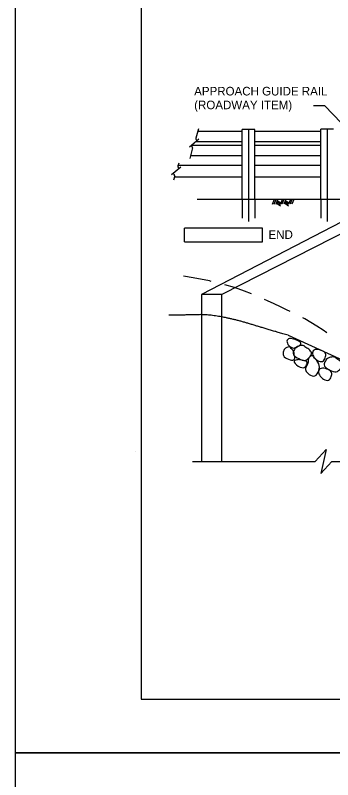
# Model space of a CAD drawing. Extents: x -13 to 81, y -176 to 0.
# Drawn here: x 0 to 4.42, y -22.38 to -11.71 of the extents above; entities that cross this region are included whole.
import ezdxf

# ---------------------------------------------------------------- set-up
doc = ezdxf.new("R2010")
doc.units = 0
for name, color, linetype in [('Level 1', 7, 'Continuous'), ('Level 3', 7, 'Continuous'), ('Level 4', 7, 'Continuous'), ('Level 52', 7, 'Continuous'), ('Level 62', 7, 'Continuous'), ('Level 63', 7, 'Continuous'), ('Level 8', 7, 'Continuous'), ('Level 9', 7, 'Continuous')]:
    doc.layers.add(name, color=color, linetype=linetype)

# ---------------------------------------------------------------- blocks, each defined once
blk = doc.blocks.new('PROJ_N')
at = {"layer": 'Level 1'}
blk.add_line((0, 0), (0, 0), dxfattribs=at)

msp = doc.modelspace()

# ---------------------------------------------------------------- linework, layer by layer
at = {"layer": 'Level 1'}
msp.add_lwpolyline([(1.75, -21.25), (33.25, -21.25), (33.25, -0.75), (1.75, -0.75)], close=True, dxfattribs=at)
at = {"layer": 'Level 3'}
for p, q in [((3.159, -14.283), (3.159, -13.308)), ((3.332, -13.308), (3.159, -13.308)), ((3.245, -13.308), (3.245, -14.591)), ((3.332, -14.283), (3.332, -13.308)), ((4.255, -14.283), (4.255, -13.305)), ((4.428, -13.305), (4.255, -13.305)), ((4.341, -13.305), (4.341, -14.591)), ((3.159, -13.336), (2.541, -13.336)), ((4.255, -13.336), (3.332, -13.336)), ((2.554, -13.442), (2.424, -13.552)), ((3.159, -13.533), (2.446, -13.533)), ((3.159, -13.481), (2.508, -13.481)), ((4.255, -13.481), (3.332, -13.481)), ((4.255, -13.533), (3.332, -13.533)), ((2.467, -13.565), (2.431, -13.71)), ((3.159, -13.675), (2.44, -13.675)), ((4.255, -13.675), (3.332, -13.675)), ((2.305, -13.831), (2.174, -13.941)), ((2.275, -13.776), (2.262, -13.815)), ((3.159, -13.811), (2.263, -13.811)), ((4.255, -13.811), (3.332, -13.811)), ((2.216, -13.969), (3.159, -13.969)), ((3.332, -13.969), (4.255, -13.969)), ((5.139, -14.283), (2.532, -14.283)), ((5.195, -14.255), (2.59, -15.61)), ((5.523, -14.255), (2.875, -15.61)), ((3.159, -14.283), (3.159, -14.543)), ((3.332, -14.283), (3.332, -14.543)), ((3.604, -14.283), (3.577, -14.354)), ((3.626, -14.283), (3.599, -14.353)), ((3.651, -14.283), (3.625, -14.353)), ((3.716, -14.283), (3.69, -14.352)), ((3.738, -14.282), (3.712, -14.351)), ((3.764, -14.282), (3.738, -14.351)), ((3.829, -14.282), (3.803, -14.351)), ((3.851, -14.282), (3.825, -14.351)), ((3.876, -14.282), (3.85, -14.351)), ((4.255, -14.283), (4.255, -14.543)), ((3.633, -14.331), (3.693, -14.373)), ((3.639, -14.313), (3.691, -14.349)), ((3.646, -14.296), (3.698, -14.332)), ((3.745, -14.331), (3.805, -14.373)), ((3.752, -14.313), (3.803, -14.349)), ((3.758, -14.296), (3.81, -14.332)), ((2.875, -15.61), (2.59, -15.61)), ((2.59, -15.61), (2.59, -15.894)), ((2.875, -15.925), (2.875, -15.61)), ((2.59, -15.894), (2.59, -17.939)), ((2.875, -17.939), (2.875, -15.925)), ((3.796, -16.176), (5.451, -16.936)), ((4.175, -17.939), (4.329, -17.772)), ((4.329, -17.772), (4.252, -18.105)), ((2.468, -17.939), (4.175, -17.939)), ((4.252, -18.105), (4.406, -17.939)), ((4.406, -17.939), (5.974, -17.939))]:
    msp.add_line(p, q, dxfattribs=at)
for centre, start, end in [((2.532, -13.433), 162.1496, 312.1496), ((2.446, -13.561), 347.4782, 130.0168), ((2.446, -13.561), 130.0028, 130.0168), ((2.282, -13.822), 162.1496, 312.1496), ((2.197, -13.949), 347.4782, 130.0168), ((2.197, -13.949), 130.0028, 130.0168)]:
    msp.add_arc(centre, 0.0213, start, end, dxfattribs=at)
for points, degree in [([(3.796, -16.176), (3.455, -16.077), (3.058, -15.955), (2.677, -15.885), (2.383, -15.896), (2.137, -15.896)], 2), ([(3.968, -16.307), (3.958, -16.317), (3.923, -16.34), (3.879, -16.365), (3.8, -16.328), (3.769, -16.251), (3.813, -16.214), (3.894, -16.232), (3.981, -16.278), (3.977, -16.297), (3.968, -16.307)], 3), ([(3.883, -16.447), (3.885, -16.459), (3.897, -16.474), (3.891, -16.523), (3.838, -16.529), (3.722, -16.479), (3.726, -16.409), (3.746, -16.365), (3.796, -16.337), (3.823, -16.336), (3.835, -16.36), (3.882, -16.401), (3.88, -16.435), (3.883, -16.447)], 3), ([(4.024, -16.329), (4.026, -16.333), (4.039, -16.344), (4.103, -16.381), (4.135, -16.438), (4.095, -16.48), (4.046, -16.545), (3.943, -16.505), (3.855, -16.449), (3.877, -16.385), (3.908, -16.34), (3.972, -16.316), (4.026, -16.324), (4.022, -16.326), (4.024, -16.329)], 3), ([(4.313, -16.423), (4.324, -16.438), (4.323, -16.471), (4.298, -16.544), (4.224, -16.55), (4.154, -16.485), (4.126, -16.419), (4.165, -16.366), (4.256, -16.382), (4.302, -16.408), (4.313, -16.423)], 3), ([(4.042, -16.538), (4.059, -16.544), (4.071, -16.548), (4.043, -16.631), (3.974, -16.638), (3.849, -16.539), (3.923, -16.518), (3.97, -16.514), (4.026, -16.533), (4.042, -16.538)], 3), ([(4.14, -16.462), (4.146, -16.465), (4.15, -16.484), (4.241, -16.576), (4.231, -16.664), (4.175, -16.768), (4.087, -16.727), (4.03, -16.667), (4.049, -16.612), (4.079, -16.572), (4.074, -16.498), (4.117, -16.462), (4.135, -16.458), (4.14, -16.462)], 3), ([(4.455, -16.489), (4.457, -16.492), (4.47, -16.503), (4.534, -16.54), (4.566, -16.597), (4.526, -16.639), (4.478, -16.705), (4.374, -16.665), (4.286, -16.608), (4.308, -16.544), (4.339, -16.499), (4.403, -16.475), (4.457, -16.483), (4.453, -16.485), (4.455, -16.489)], 3), ([(4.397, -16.685), (4.408, -16.7), (4.407, -16.733), (4.382, -16.806), (4.308, -16.812), (4.238, -16.747), (4.21, -16.681), (4.249, -16.628), (4.34, -16.644), (4.386, -16.67), (4.397, -16.685)], 3)]:
    msp.add_open_spline(points, degree=degree, dxfattribs=at)
at = {"layer": 'Level 4'}
for p, q in [((4.308, -12.976), (4.151, -12.976)), ((4.654, -13.335), (4.308, -12.976)), ((3.441, -14.684), (2.355, -14.684)), ((2.355, -14.872), (2.355, -14.684)), ((3.441, -14.872), (3.441, -14.684)), ((2.355, -14.872), (3.441, -14.872))]:
    msp.add_line(p, q, dxfattribs=at)
at = {"layer": 'Level 52'}
for p, q in [((2.552, -13.3), (2.515, -13.427)), ((2.22, -13.955), (2.202, -14.014))]:
    msp.add_line(p, q, dxfattribs=at)
at = {"layer": 'Level 62'}
msp.add_line((0, -22), (0, -22), dxfattribs=at)
at = {"layer": 'Level 63'}
for points in [[(0, -22), (34, -22), (34, 0), (0, 0)], [(0, -44), (34, -44), (34, -22), (0, -22)]]:
    msp.add_lwpolyline(points, close=True, dxfattribs=at)
at = {"layer": 'Level 8'}
for p, q in [((2.478, -15.374), (2.339, -15.352)), ((2.701, -15.419), (2.478, -15.374)), ((2.726, -15.425), (2.701, -15.419)), ((3.052, -15.513), (2.917, -15.473)), ((3.19, -15.56), (3.052, -15.513)), ((3.289, -15.6), (3.19, -15.56)), ((3.51, -15.697), (3.47, -15.679)), ((3.602, -15.74), (3.51, -15.697)), ((3.69, -15.781), (3.602, -15.74)), ((3.777, -15.821), (3.69, -15.781)), ((3.826, -15.845), (3.777, -15.821)), ((4.029, -15.949), (4.002, -15.935)), ((4.113, -15.997), (4.029, -15.949)), ((4.198, -16.049), (4.113, -15.997)), ((4.286, -16.106), (4.198, -16.049)), ((4.337, -16.141), (4.286, -16.106))]:
    msp.add_line(p, q, dxfattribs=at)

# ---------------------------------------------------------------- block references
at = {"layer": 'Level 9', "xscale": 0.04724400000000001, "yscale": 0.047244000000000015}
msp.add_blockref('PROJ_N', (1.669, -17.801), dxfattribs=at)

# ---------------------------------------------------------------- texts
at = {"layer": 'Level 4'}
for s, p in [('APPROACH GUIDE RAIL', (2.49, -12.833)), ('(ROADWAY ITEM)', (2.49, -13.025)), ('END', (3.525, -14.833))]:
    msp.add_text(s, height=0.12, dxfattribs=at).set_placement(p)

doc.saveas('drawing.dxf')
